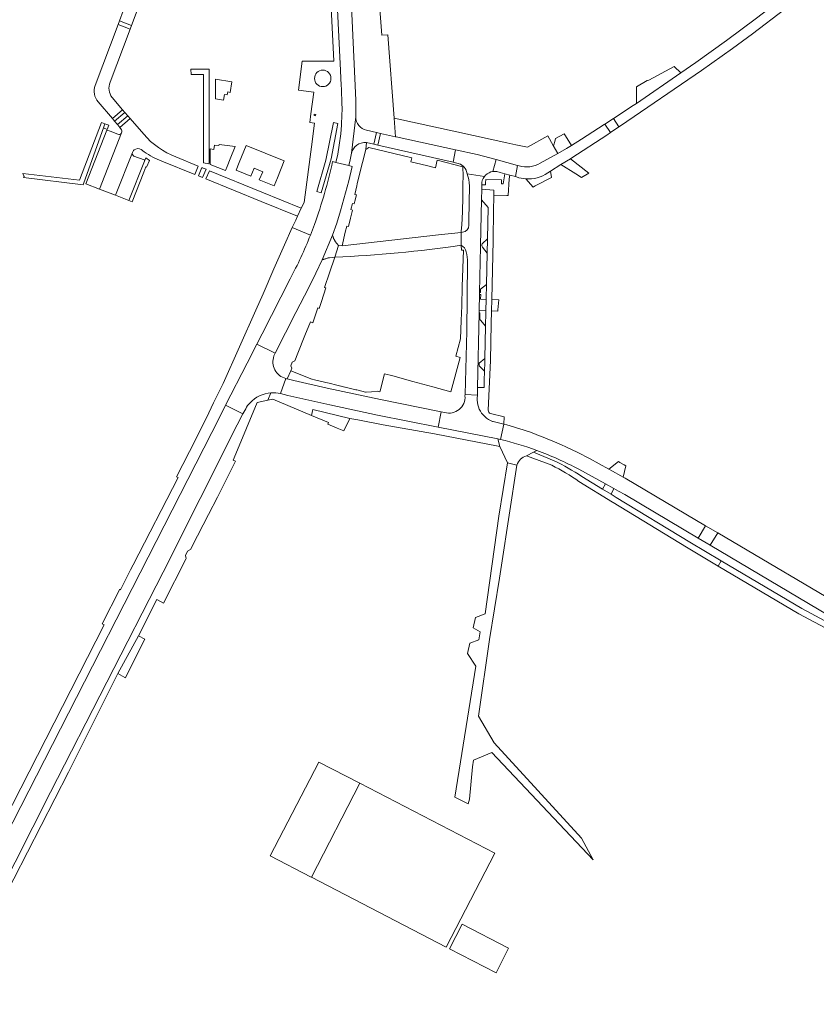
# Model space of a CAD drawing. Header units: metres. Extents: x 166325 to 190320, y 381923 to 404576.
# Tile 901 of 1056: x 177514 to 177792, y 398599 to 398943. Entities that reach past the tile are written whole.
import ezdxf

# ---------------------------------------------------------------- set-up
doc = ezdxf.new("R2010")
doc.units = ezdxf.units.M
for name, color, linetype, lineweight in [('B-WE-VH-VERHARDING_ASFALT-GV', 8, 'Continuous', 18), ('B-WE-VH-VERHARDING_BETONSTRAATSTEEN-GV', 8, 'Continuous', 18), ('B-WE-VH-VERHARDING_GESLOTEN-GV', 8, 'Continuous', 18), ('B-WE-VH-VERHARDING_HALFVERHARDING-GV', 8, 'Continuous', 18), ('B-WE-VH-VERHARDING_STRAATBAKSTEEN-GV', 8, 'Continuous', 18)]:
    doc.layers.add(name, color=color, linetype=linetype, lineweight=lineweight)

msp = doc.modelspace()

# ---------------------------------------------------------------- linework, layer by layer
at = {"layer": 'B-WE-VH-VERHARDING_ASFALT-GV', "flags": 128}
for points in [[(177801.748, 398967.084), (177790.324, 398958.099), (177771.465, 398943.49), (177761.037, 398935.758), (177750.258, 398928.075), (177745.013, 398924.46), (177729.514, 398913.776), (177728.401, 398913.009), (177721.527, 398908.508), (177723.399, 398905.549), (177723.961, 398905.932), (177752.317, 398925.229), (177763.145, 398932.961), (177770.131, 398938.083), (177781.406, 398946.618), (177792.182, 398955.201), (177803.457, 398963.936)], [(177801.748, 398967.084), (177790.324, 398958.099), (177771.465, 398943.49), (177761.037, 398935.758), (177750.258, 398928.075), (177745.013, 398924.46), (177729.514, 398913.776), (177728.401, 398913.009), (177721.527, 398908.508), (177723.399, 398905.549), (177723.961, 398905.932), (177752.317, 398925.229), (177763.145, 398932.961), (177770.131, 398938.083), (177781.406, 398946.618), (177792.182, 398955.201), (177803.457, 398963.936)], [(177624.97, 398948.9), (177626.133, 398925.309), (177626.41, 398920.022), (177626.452, 398918.825), (177626.672, 398913.453), (177626.688, 398912.244), (177626.633, 398909.177), (177626.527, 398906.849), (177626.515, 398906.189), (177626.222, 398903.174), (177625.642, 398899.134), (177625.178, 398896.101), (177624.528, 398893.189), (177629.105, 398892.085), (177629.554, 398894.05), (177629.944, 398896.336), (177631.471, 398909.095), (177631.505, 398912.934), (177631.455, 398914.95), (177629.86, 398950.334)], [(177624.97, 398948.9), (177626.133, 398925.309), (177626.41, 398920.022), (177626.452, 398918.825), (177626.672, 398913.453), (177626.688, 398912.244), (177626.633, 398909.177), (177626.527, 398906.849), (177626.515, 398906.189), (177626.222, 398903.174), (177625.642, 398899.134), (177625.178, 398896.101), (177624.528, 398893.189), (177629.105, 398892.085), (177629.554, 398894.05), (177629.944, 398896.336), (177631.471, 398909.095), (177631.505, 398912.934), (177631.455, 398914.95), (177629.86, 398950.334)], [(177631.471, 398909.095), (177629.944, 398896.336)], [(177631.471, 398909.095), (177629.944, 398896.336)], [(177719.18, 398902.678), (177720.5, 398903.576), (177718.543, 398906.554), (177718.312, 398906.403), (177710.313, 398901.308), (177706.81, 398899.122), (177705.127, 398898.072), (177702.018, 398896.315), (177695.886, 398892.85)], [(177719.18, 398902.678), (177720.5, 398903.576), (177718.543, 398906.554), (177718.312, 398906.403), (177710.313, 398901.308), (177706.81, 398899.122), (177705.127, 398898.072), (177702.018, 398896.315), (177695.886, 398892.85)], [(177635.198, 398900.077), (177637.824, 398899.489), (177638.73, 398903.604), (177635.255, 398904.369)], [(177635.198, 398900.077), (177637.824, 398899.489), (177638.73, 398903.604), (177635.255, 398904.369)], [(177698.568, 398889.517), (177699.541, 398890.125), (177703.15, 398892.382), (177706.455, 398894.449), (177707.003, 398894.792), (177719.18, 398902.678)], [(177698.568, 398889.517), (177699.541, 398890.125), (177703.15, 398892.382), (177706.455, 398894.449), (177707.003, 398894.792), (177719.18, 398902.678)], [(177624.528, 398893.189), (177623.388, 398893.493)], [(177624.528, 398893.189), (177623.388, 398893.493)], [(177629.105, 398892.085), (177624.528, 398893.189)], [(177629.105, 398892.085), (177624.528, 398893.189)], [(177629.073, 398886.687), (177630.23, 398891.786)], [(177629.073, 398886.687), (177630.23, 398891.786)], [(177630.23, 398891.786), (177629.105, 398892.085)], [(177630.23, 398891.786), (177629.105, 398892.085)], [(177688.549, 398891.943), (177688.001, 398892.092), (177687.247, 398888.19), (177687.624, 398888.086)], [(177688.549, 398891.943), (177688.001, 398892.092), (177687.247, 398888.19), (177687.624, 398888.086)], [(177626.202, 398876.271), (177629.073, 398886.687)], [(177626.202, 398876.271), (177629.073, 398886.687)], [(177624.856, 398871.993), (177626.202, 398876.271)], [(177624.856, 398871.993), (177626.202, 398876.271)], [(177617.017, 398871.449), (177615.65, 398867.781)], [(177617.017, 398871.449), (177615.65, 398867.781)], [(177623.364, 398867.729), (177624.856, 398871.993)], [(177623.364, 398867.729), (177624.856, 398871.993)], [(177619.742, 398859.124), (177623.364, 398867.729)], [(177619.742, 398859.124), (177623.364, 398867.729)], [(177617.479, 398854.464), (177619.742, 398859.124)], [(177617.479, 398854.464), (177619.742, 398859.124)], [(177608.524, 398852.466), (177598.752, 398833.332)], [(177608.524, 398852.466), (177598.752, 398833.332)], [(177615.08, 398849.526), (177617.479, 398854.464)], [(177615.08, 398849.526), (177617.479, 398854.464)], [(177610.599, 398840.716), (177615.08, 398849.526)], [(177610.599, 398840.716), (177615.08, 398849.526)], [(177603.383, 398826.528), (177610.599, 398840.716)], [(177603.383, 398826.528), (177610.599, 398840.716)], [(177598.752, 398833.332), (177596.886, 398829.679)], [(177598.752, 398833.332), (177596.886, 398829.679)], [(177596.886, 398829.679), (177603.383, 398826.528)], [(177596.886, 398829.679), (177603.383, 398826.528)], [(177607.075, 398817.701), (177605.137, 398812.424), (177607.724, 398811.831), (177622.399, 398808.466), (177639.11, 398804.856), (177660.235, 398800.734), (177661.282, 398806.074), (177640.103, 398810.366), (177621.497, 398814.31), (177609.861, 398817.038), (177607.569, 398817.575), (177607.524, 398817.603)], [(177683.166, 398801.788), (177682.024, 398796.438)], [(177721.212, 398785.317), (177719.92, 398786.029), (177713.107, 398789.784), (177709.035, 398791.895), (177704.894, 398793.866)], [(177709.368, 398786.022), (177718.687, 398780.967), (177721.649, 398779.297), (177723.212, 398778.416), (177725.445, 398777.157), (177751.07, 398761.988), (177753.68, 398766.325), (177725.578, 398782.911), (177724.848, 398783.313), (177724.124, 398783.712), (177721.212, 398785.317)], [(177806.052, 398735.413), (177757.958, 398763.799), (177755.248, 398759.515), (177796.523, 398735.032)]]:
    msp.add_lwpolyline(points, dxfattribs=at)
at = {"layer": 'B-WE-VH-VERHARDING_ASFALT-GV'}
for points in [[(177635.255, 398904.369, -0.3487592), (177631.471, 398909.095)], [(177635.255, 398904.369, -0.3487592), (177631.471, 398909.095)], [(177629.944, 398896.336, -0.3763134), (177635.198, 398900.077)], [(177623.388, 398893.493, -0.0327027), (177617.017, 398871.449)], [(177695.886, 398892.85, -0.1985972), (177688.549, 398891.943)], [(177690.874, 398887.424, 0.1670278), (177698.568, 398889.517)], [(177690.874, 398887.424, 0.1670278), (177698.568, 398889.517)], [(177687.624, 398888.086, 0.0683547), (177690.874, 398887.424)], [(177687.624, 398888.086, 0.0683547), (177690.874, 398887.424)], [(177615.65, 398867.781, -0.0319699), (177608.524, 398852.466)], [(177692.126, 398799.088, 0.0205528), (177683.166, 398801.788)], [(177704.894, 398793.866, 0.0122235), (177692.126, 398799.088)], [(177682.024, 398796.438, -0.0279606), (177694.786, 398792.627)], [(177694.786, 398792.627, -0.0313142), (177709.368, 398786.022)]]:
    msp.add_lwpolyline(points, format="xyb", dxfattribs=at)
at = {"layer": 'B-WE-VH-VERHARDING_ASFALT-GV', "flags": 128}
for points in [[(177640.097, 398903.303), (177638.73, 398903.604), (177637.824, 398899.489), (177639.19, 398899.183)], [(177640.097, 398903.303), (177638.73, 398903.604), (177637.824, 398899.489), (177639.19, 398899.183)], [(177645.338, 398902.15), (177640.097, 398903.303), (177639.19, 398899.183), (177665.478, 398893.293), (177666.364, 398897.523), (177645.607, 398902.091)], [(177645.338, 398902.15), (177640.097, 398903.303), (177639.19, 398899.183), (177665.478, 398893.293), (177666.364, 398897.523), (177645.607, 398902.091)], [(177488.924, 398602.58), (177490.578, 398605.825), (177493.898, 398612.337), (177500.049, 398624.403), (177524.822, 398673.305), (177564.147, 398750.077), (177590.056, 398801.551), (177592.087, 398805.322), (177586.027, 398808.417), (177583.956, 398804.363), (177505.993, 398651.835), (177500.065, 398640.045), (177484.29, 398609.068), (177482.759, 398605.737)], [(177678.157, 398726.618), (177681.641, 398748.022), (177682.382, 398752.573), (177687.743, 398787.495), (177684.48, 398788.214), (177681.5, 398769.592), (177676.655, 398735.596), (177673.348, 398734.308), (177672.525, 398730.661), (177674.963, 398729.281), (177674.434, 398726.495), (177671.368, 398725.348), (177670.481, 398721.738), (177673.405, 398717.323), (177666.111, 398671.567), (177670.696, 398669.223), (177671.214, 398670.842), (177672.3, 398682.079), (177672.574, 398684.409), (177679.055, 398687.094), (177714.402, 398649.69), (177710.349, 398657.221), (177679.776, 398690.456), (177674.397, 398699.785)]]:
    msp.add_lwpolyline(points, close=True, dxfattribs=at)
at = {"layer": 'B-WE-VH-VERHARDING_BETONSTRAATSTEEN-GV', "flags": 128}
for points in [[(177552.98, 398953.392), (177550.246, 398946.106), (177548.931, 398942.6), (177553.12, 398941.029), (177554.731, 398945.309), (177557.25, 398951.93)], [(177552.98, 398953.392), (177550.246, 398946.106), (177548.931, 398942.6), (177553.12, 398941.029), (177554.731, 398945.309), (177557.25, 398951.93)], [(177552.627, 398939.719), (177548.439, 398941.29), (177540.475, 398920.062)], [(177552.627, 398939.719), (177548.439, 398941.29), (177540.475, 398920.062)], [(177545.634, 398921.141), (177552.627, 398939.719)], [(177545.634, 398921.141), (177552.627, 398939.719)], [(177541.511, 398914.316), (177546.465, 398908.515), (177550.019, 398911.558), (177546.335, 398915.865)], [(177541.511, 398914.316), (177546.465, 398908.515), (177550.019, 398911.558), (177546.335, 398915.865)], [(177557.4, 398902.981), (177552.643, 398908.49), (177549.024, 398905.397), (177549.635, 398904.567)], [(177557.4, 398902.981), (177552.643, 398908.49), (177549.024, 398905.397), (177549.635, 398904.567)], [(177548.342, 398902.97), (177545.645, 398904.038), (177544.535, 398904.477), (177537.171, 398885.724), (177541.965, 398883.831), (177549.676, 398903.483), (177549.524, 398903.251)], [(177548.342, 398902.97), (177545.645, 398904.038), (177544.535, 398904.477), (177537.171, 398885.724), (177541.965, 398883.831), (177549.676, 398903.483), (177549.524, 398903.251)], [(177549.769, 398903.803), (177549.676, 398903.483), (177541.965, 398883.831), (177547.536, 398881.685), (177553.445, 398896.634)], [(177549.769, 398903.803), (177549.676, 398903.483), (177541.965, 398883.831), (177547.536, 398881.685), (177553.445, 398896.634)], [(177553.445, 398896.634), (177547.536, 398881.685), (177552.214, 398879.883), (177557.688, 398893.647)], [(177553.445, 398896.634), (177547.536, 398881.685), (177552.214, 398879.883), (177557.688, 398893.647)], [(177556.479, 398897.649), (177557.607, 398896.889)], [(177679.414, 398889.991), (177680.515, 398894.125), (177673.948, 398895.908), (177666.364, 398897.523), (177665.478, 398893.293), (177668.044, 398892.519), (177668.95, 398891.894)], [(177679.414, 398889.991), (177680.515, 398894.125), (177673.948, 398895.908), (177666.364, 398897.523), (177665.478, 398893.293), (177668.044, 398892.519), (177668.95, 398891.894)], [(177557.513, 398894.031), (177553.994, 398895.377)], [(177557.513, 398894.031), (177553.994, 398895.377)], [(177563.796, 398893.656), (177575.265, 398888.968), (177576.429, 398891.879), (177568.597, 398895.1)], [(177563.796, 398893.656), (177575.265, 398888.968), (177576.429, 398891.879), (177568.597, 398895.1)], [(177688.001, 398892.092), (177680.515, 398894.125), (177679.414, 398889.991)], [(177688.001, 398892.092), (177680.515, 398894.125), (177679.414, 398889.991)], [(177670.215, 398889.945), (177670.418, 398889.195)], [(177670.215, 398889.945), (177670.418, 398889.195)], [(177680.766, 398889.971), (177681.885, 398889.663), (177683.571, 398889.2), (177685.287, 398888.728), (177687.247, 398888.19), (177688.001, 398892.092)], [(177680.766, 398889.971), (177681.885, 398889.663), (177683.571, 398889.2), (177685.287, 398888.728), (177687.247, 398888.19), (177688.001, 398892.092)], [(177699.81, 398887.841), (177699.541, 398890.125), (177698.568, 398889.517)], [(177699.81, 398887.841), (177699.541, 398890.125), (177698.568, 398889.517)], [(177670.418, 398889.195), (177676.419, 398888.255), (177676.854, 398888.745)], [(177670.418, 398889.195), (177676.419, 398888.255), (177676.854, 398888.745)], [(177690.874, 398887.424), (177693.399, 398884.54), (177694.157, 398884.963), (177699.81, 398887.841)], [(177690.874, 398887.424), (177693.399, 398884.54), (177694.157, 398884.963), (177699.81, 398887.841)], [(177602.897, 398825.572), (177603.383, 398826.528), (177596.886, 398829.679), (177593.537, 398823.121), (177586.027, 398808.417), (177592.087, 398805.322), (177593.054, 398807.117)], [(177605.137, 398812.424), (177607.075, 398817.701)]]:
    msp.add_lwpolyline(points, dxfattribs=at)
for points in [[(177552.627, 398939.719), (177553.12, 398941.029), (177548.931, 398942.6), (177548.439, 398941.29)], [(177552.627, 398939.719), (177553.12, 398941.029), (177548.931, 398942.6), (177548.439, 398941.29)], [(177573.91, 398925.73), (177573.984, 398923.82), (177576.219, 398923.819), (177576.926, 398923.818), (177578.298, 398923.817), (177578.292, 398920.361), (177578.284, 398916.354), (177578.278, 398907.243), (177578.27, 398898.008), (177578.264, 398893.012), (177580.141, 398892.686), (177580.232, 398892.88), (177580.291, 398925.711)], [(177573.91, 398925.73), (177573.984, 398923.82), (177576.219, 398923.819), (177576.926, 398923.818), (177578.298, 398923.817), (177578.292, 398920.361), (177578.284, 398916.354), (177578.278, 398907.243), (177578.27, 398898.008), (177578.264, 398893.012), (177580.141, 398892.686), (177580.232, 398892.88), (177580.291, 398925.711)], [(177547.244, 398907.603), (177550.801, 398910.644), (177550.019, 398911.558), (177546.465, 398908.515)], [(177547.244, 398907.603), (177550.801, 398910.644), (177550.019, 398911.558), (177546.465, 398908.515)], [(177548.305, 398906.361), (177551.863, 398909.402), (177550.801, 398910.644), (177547.244, 398907.603)], [(177548.305, 398906.361), (177551.863, 398909.402), (177550.801, 398910.644), (177547.244, 398907.603)], [(177543.341, 398905.213), (177543.87, 398906.687), (177542.636, 398907.145), (177534.99, 398886.937), (177515.182, 398889.288), (177515.612, 398888.299), (177515.43, 398887.883), (177536.215, 398885.349), (177536.453, 398886.013)], [(177543.341, 398905.213), (177543.87, 398906.687), (177542.636, 398907.145), (177534.99, 398886.937), (177515.182, 398889.288), (177515.612, 398888.299), (177515.43, 398887.883), (177536.215, 398885.349), (177536.453, 398886.013)], [(177545.208, 398906.19), (177543.87, 398906.687), (177543.341, 398905.213), (177544.615, 398904.682)], [(177545.208, 398906.19), (177543.87, 398906.687), (177543.341, 398905.213), (177544.615, 398904.682)], [(177548.305, 398906.361), (177548.383, 398906.27), (177548.386, 398906.266), (177549.024, 398905.397), (177552.643, 398908.49), (177551.863, 398909.402)], [(177548.305, 398906.361), (177548.383, 398906.27), (177548.386, 398906.266), (177549.024, 398905.397), (177552.643, 398908.49), (177551.863, 398909.402)], [(177721.527, 398908.508), (177718.543, 398906.554), (177720.5, 398903.576), (177723.399, 398905.549)], [(177721.527, 398908.508), (177718.543, 398906.554), (177720.5, 398903.576), (177723.399, 398905.549)], [(177557.411, 398889.806), (177558.122, 398891.622), (177558.435, 398891.478), (177559.39, 398893.812), (177558.129, 398894.76), (177557.688, 398893.647), (177552.214, 398879.883), (177553.356, 398879.443)], [(177557.411, 398889.806), (177558.122, 398891.622), (177558.435, 398891.478), (177559.39, 398893.812), (177558.129, 398894.76), (177557.688, 398893.647), (177552.214, 398879.883), (177553.356, 398879.443)], [(177706.455, 398894.449), (177703.15, 398892.382), (177708.349, 398889.183), (177710.39, 398887.852), (177712.914, 398889.448)], [(177706.455, 398894.449), (177703.15, 398892.382), (177708.349, 398889.183), (177710.39, 398887.852), (177712.914, 398889.448)], [(177598.631, 398882.815), (177580.37, 398890.266), (177579.157, 398887.377), (177598.453, 398879.49), (177611.108, 398874.358), (177612.463, 398877.19)], [(177598.631, 398882.815), (177580.37, 398890.266), (177579.157, 398887.377), (177598.453, 398879.49), (177611.108, 398874.358), (177612.463, 398877.19)], [(177681.408, 398845.16), (177679.047, 398845.327), (177678.929, 398841.381), (177681.12, 398841.191), (177681.154, 398841.662)], [(177678.514, 398803.063), (177677.805, 398803.448), (177677.137, 398803.901), (177676.517, 398804.418), (177675.952, 398804.994), (177675.446, 398805.623), (177675.006, 398806.299), (177674.634, 398807.016), (177674.335, 398807.765), (177674.111, 398808.541), (177673.966, 398809.335), (177673.899, 398810.139), (177673.913, 398810.946), (177674.006, 398811.748), (177674.01, 398811.922), (177669.654, 398812.135), (177669.641, 398811.668), (177669.648, 398810.988), (177669.574, 398810.321), (177669.421, 398809.666), (177669.192, 398809.035), (177668.889, 398808.435), (177668.518, 398807.875), (177668.082, 398807.364), (177667.589, 398806.908), (177667.045, 398806.513), (177666.458, 398806.187), (177665.836, 398805.932), (177665.189, 398805.752), (177664.525, 398805.651), (177663.853, 398805.63), (177663.184, 398805.688), (177661.282, 398806.074), (177660.235, 398800.734), (177681.152, 398796.642), (177682.024, 398796.438), (177683.166, 398801.788), (177679.525, 398802.658), (177679.258, 398802.75)], [(177757.958, 398763.799), (177753.68, 398766.325), (177751.07, 398761.988), (177755.248, 398759.515)]]:
    msp.add_lwpolyline(points, close=True, dxfattribs=at)
at = {"layer": 'B-WE-VH-VERHARDING_BETONSTRAATSTEEN-GV'}
for points in [[(177546.335, 398915.865, -0.2484791), (177545.634, 398921.141)], [(177540.475, 398920.062, 0.27844), (177541.511, 398914.316)], [(177540.475, 398920.062, 0.27844), (177541.511, 398914.316)], [(177549.524, 398903.251, -0.3222254), (177548.342, 398902.97)], [(177549.524, 398903.251, -0.3222254), (177548.342, 398902.97)], [(177549.635, 398904.567, -0.2331583), (177549.769, 398903.803)], [(177549.635, 398904.567, -0.2331583), (177549.769, 398903.803)], [(177568.597, 398895.1, -0.1192015), (177557.4, 398902.981)], [(177553.994, 398895.377, -0.3921104), (177553.445, 398896.634)], [(177553.994, 398895.377, -0.3921104), (177553.445, 398896.634)], [(177553.445, 398896.634, -0.1191792), (177554.071, 398897.509)], [(177553.445, 398896.634, -0.1191792), (177554.071, 398897.509)], [(177554.071, 398897.509, -0.3222804), (177556.479, 398897.649)], [(177557.607, 398896.889, 0.0893603), (177563.796, 398893.656)], [(177557.688, 398893.647, 0.4092972), (177557.513, 398894.031)], [(177557.688, 398893.647, 0.4092972), (177557.513, 398894.031)], [(177668.95, 398891.894, -0.1338206), (177670.215, 398889.945)], [(177676.854, 398888.745, -0.1608563), (177679.414, 398889.991)], [(177676.854, 398888.745, -0.1608563), (177679.414, 398889.991)], [(177679.414, 398889.991, -0.0754492), (177680.766, 398889.971)], [(177679.414, 398889.991, -0.0754492), (177680.766, 398889.971)], [(177698.568, 398889.517, -0.1670278), (177690.874, 398887.424)], [(177601.868, 398812.709, -0.0761513), (177605.137, 398812.424)]]:
    msp.add_lwpolyline(points, format="xyb", dxfattribs=at)
at = {"layer": 'B-WE-VH-VERHARDING_GESLOTEN-GV', "flags": 128}
for points in [[(177586.753, 398917.762), (177587.656, 398917.617), (177588.24, 398921.249), (177582.45, 398922.231), (177582.466, 398915.365), (177585.31, 398914.907), (177585.629, 398916.889), (177586.587, 398916.735)], [(177586.753, 398917.762), (177587.656, 398917.617), (177588.24, 398921.249), (177582.45, 398922.231), (177582.466, 398915.365), (177585.31, 398914.907), (177585.629, 398916.889), (177586.587, 398916.735)], [(177589.371, 398898.685), (177583.716, 398899.41), (177583.691, 398899.017), (177582.111, 398899.218), (177581.911, 398897.696), (177580.638, 398897.853), (177580.647, 398892.478), (177585.961, 398890.295), (177586.537, 398891.711), (177587.655, 398894.461)], [(177589.371, 398898.685), (177583.716, 398899.41), (177583.691, 398899.017), (177582.111, 398899.218), (177581.911, 398897.696), (177580.638, 398897.853), (177580.647, 398892.478), (177585.961, 398890.295), (177586.537, 398891.711), (177587.655, 398894.461)], [(177606.458, 398893.694), (177593.223, 398899.103), (177590.777, 398893.151), (177589.662, 398890.438), (177594.797, 398888.345), (177595.942, 398891.121), (177599.004, 398889.84), (177597.796, 398887.124), (177602.943, 398885.026), (177604.108, 398887.798)], [(177606.458, 398893.694), (177593.223, 398899.103), (177590.777, 398893.151), (177589.662, 398890.438), (177594.797, 398888.345), (177595.942, 398891.121), (177599.004, 398889.84), (177597.796, 398887.124), (177602.943, 398885.026), (177604.108, 398887.798)], [(177632.876, 398676.358), (177618.534, 398683.773), (177601.583, 398651.011), (177615.897, 398643.629), (177616.004, 398643.574)], [(177680.035, 398651.96), (177632.876, 398676.358), (177616.004, 398643.574), (177663.116, 398619.206)]]:
    msp.add_lwpolyline(points, close=True, dxfattribs=at)
at = {"layer": 'B-WE-VH-VERHARDING_HALFVERHARDING-GV', "flags": 128}
for points in [[(177700.811, 398788.998), (177693.546, 398791.96), (177691.08, 398790.754), (177699.956, 398787.414)], [(177722.479, 398776.189), (177720.683, 398777.281), (177717.649, 398779.126), (177710.415, 398783.525)], [(177709.465, 398781.765), (177721.219, 398774.499), (177721.448, 398774.36), (177747.076, 398758.774), (177758.094, 398752.241), (177759.135, 398754.065), (177748.146, 398760.581), (177722.479, 398776.189)], [(177852.069, 398706.496), (177830.537, 398714.248), (177787.284, 398737.373), (177759.135, 398754.065), (177758.094, 398752.241), (177786.213, 398735.567), (177829.794, 398712.391), (177851.417, 398704.606), (177866.432, 398699.908), (177870.108, 398698.758), (177877.213, 398696.535), (177880.712, 398695.441)]]:
    msp.add_lwpolyline(points, dxfattribs=at)
at = {"layer": 'B-WE-VH-VERHARDING_HALFVERHARDING-GV'}
for points in [[(177699.956, 398787.414, -0.0348259), (177709.465, 398781.765)], [(177710.415, 398783.525, 0.033382), (177700.811, 398788.998)]]:
    msp.add_lwpolyline(points, format="xyb", dxfattribs=at)
at = {"layer": 'B-WE-VH-VERHARDING_HALFVERHARDING-GV', "flags": 128}
msp.add_lwpolyline([(177664.193, 398618.564), (177680.503, 398610.168), (177684.795, 398618.805), (177668.656, 398627.182)], close=True, dxfattribs=at)
at = {"layer": 'B-WE-VH-VERHARDING_STRAATBAKSTEEN-GV', "flags": 128}
for points in [[(177645.338, 398902.15), (177644.856, 398908.657), (177642.705, 398937.713), (177640.609, 398937.558), (177638.527, 398964.916), (177625.973, 398962.43)], [(177645.338, 398902.15), (177644.856, 398908.657), (177642.705, 398937.713), (177640.609, 398937.558), (177638.527, 398964.916), (177625.973, 398962.43)], [(177625.178, 398896.101), (177625.642, 398899.134), (177626.222, 398903.174), (177626.515, 398906.189), (177626.527, 398906.849), (177626.633, 398909.177), (177626.688, 398912.244), (177626.672, 398913.453), (177626.452, 398918.825), (177626.41, 398920.022), (177626.133, 398925.309), (177624.97, 398948.9), (177624.815, 398950.93), (177624.703, 398951.985), (177624.473, 398953.066), (177624.164, 398953.982)], [(177625.178, 398896.101), (177625.642, 398899.134), (177626.222, 398903.174), (177626.515, 398906.189), (177626.527, 398906.849), (177626.633, 398909.177), (177626.688, 398912.244), (177626.672, 398913.453), (177626.452, 398918.825), (177626.41, 398920.022), (177626.133, 398925.309), (177624.97, 398948.9), (177624.815, 398950.93), (177624.703, 398951.985), (177624.473, 398953.066), (177624.164, 398953.982)], [(177629.087, 398953.951), (177629.408, 398951.97), (177629.86, 398950.334), (177631.455, 398914.95), (177631.505, 398912.934), (177631.471, 398909.095)], [(177629.087, 398953.951), (177629.408, 398951.97), (177629.86, 398950.334), (177631.455, 398914.95), (177631.505, 398912.934), (177631.471, 398909.095)], [(177622.733, 398949.62), (177623.818, 398928.517), (177621.312, 398928.526), (177616.779, 398928.542), (177614.199, 398928.547), (177612.771, 398928.55), (177611.459, 398918.396), (177616.812, 398917.682), (177615.807, 398910.147), (177615.399, 398907.089), (177617.104, 398906.862), (177616.009, 398898.642), (177615.56, 398895.126), (177613.443, 398879.133), (177612.463, 398877.19), (177611.108, 398874.358), (177610.51, 398872.99), (177609.316, 398870.476), (177615.65, 398867.781), (177617.017, 398871.449)], [(177622.733, 398949.62), (177623.818, 398928.517), (177621.312, 398928.526), (177616.779, 398928.542), (177614.199, 398928.547), (177612.771, 398928.55), (177611.459, 398918.396), (177616.812, 398917.682), (177615.807, 398910.147), (177615.399, 398907.089), (177617.104, 398906.862), (177616.009, 398898.642), (177615.56, 398895.126), (177613.443, 398879.133), (177612.463, 398877.19), (177611.108, 398874.358), (177610.51, 398872.99), (177609.316, 398870.476), (177615.65, 398867.781), (177617.017, 398871.449)], [(177695.886, 398892.85), (177702.018, 398896.315), (177700.444, 398899.1), (177698.589, 398902.433), (177691.447, 398898.455), (177687.387, 398899.35), (177684.297, 398900.029), (177666.836, 398903.849), (177644.856, 398908.657), (177645.338, 398902.15)], [(177695.886, 398892.85), (177702.018, 398896.315), (177700.444, 398899.1), (177698.589, 398902.433), (177691.447, 398898.455), (177687.387, 398899.35), (177684.297, 398900.029), (177666.836, 398903.849), (177644.856, 398908.657), (177645.338, 398902.15)], [(177635.255, 398904.369), (177638.73, 398903.604), (177640.097, 398903.303), (177645.338, 398902.15)], [(177635.255, 398904.369), (177638.73, 398903.604), (177640.097, 398903.303), (177645.338, 398902.15)], [(177623.749, 398866.631), (177623.799, 398866.522), (177623.851, 398866.414), (177623.905, 398866.307), (177623.961, 398866.201), (177624.019, 398866.096), (177624.08, 398865.992), (177624.142, 398865.89), (177624.207, 398865.789), (177624.273, 398865.689), (177624.342, 398865.591), (177625.49, 398864.114), (177626.739, 398864.015), (177627.827, 398868.856), (177628.369, 398870.953), (177628.918, 398870.811), (177629.675, 398873.738), (177630.401, 398876.543), (177629.763, 398876.707), (177630.315, 398878.84), (177630.927, 398878.681), (177631.185, 398879.68), (177631.743, 398881.827), (177631.13, 398881.974), (177631.868, 398885.042), (177632.031, 398885.723), (177632.606, 398888.114), (177633.82, 398893.161), (177635.032, 398897.688), (177635.198, 398900.077)], [(177623.749, 398866.631), (177623.799, 398866.522), (177623.851, 398866.414), (177623.905, 398866.307), (177623.961, 398866.201), (177624.019, 398866.096), (177624.08, 398865.992), (177624.142, 398865.89), (177624.207, 398865.789), (177624.273, 398865.689), (177624.342, 398865.591), (177625.49, 398864.114), (177626.739, 398864.015), (177627.827, 398868.856), (177628.369, 398870.953), (177628.918, 398870.811), (177629.675, 398873.738), (177630.401, 398876.543), (177629.763, 398876.707), (177630.315, 398878.84), (177630.927, 398878.681), (177631.185, 398879.68), (177631.743, 398881.827), (177631.13, 398881.974), (177631.868, 398885.042), (177632.031, 398885.723), (177632.606, 398888.114), (177633.82, 398893.161), (177635.032, 398897.688), (177635.198, 398900.077)], [(177645.338, 398902.15), (177645.607, 398902.091), (177666.364, 398897.523), (177673.948, 398895.908), (177680.515, 398894.125), (177688.001, 398892.092), (177688.549, 398891.943)], [(177645.338, 398902.15), (177645.607, 398902.091), (177666.364, 398897.523), (177673.948, 398895.908), (177680.515, 398894.125), (177688.001, 398892.092), (177688.549, 398891.943)], [(177629.944, 398896.336), (177629.554, 398894.05), (177629.105, 398892.085), (177630.23, 398891.786), (177629.073, 398886.687), (177626.202, 398876.271), (177624.856, 398871.993), (177623.364, 398867.729), (177623.533, 398867.19), (177623.572, 398867.077), (177623.613, 398866.964), (177623.656, 398866.852), (177623.701, 398866.741), (177623.749, 398866.631)], [(177629.944, 398896.336), (177629.554, 398894.05), (177629.105, 398892.085), (177630.23, 398891.786), (177629.073, 398886.687), (177626.202, 398876.271), (177624.856, 398871.993), (177623.364, 398867.729), (177623.533, 398867.19), (177623.572, 398867.077), (177623.613, 398866.964), (177623.656, 398866.852), (177623.701, 398866.741), (177623.749, 398866.631)], [(177623.388, 398893.493), (177624.528, 398893.189), (177625.178, 398896.101)], [(177623.388, 398893.493), (177624.528, 398893.189), (177625.178, 398896.101)], [(177668.95, 398891.894), (177668.902, 398891.597), (177668.844, 398891.237), (177668.996, 398888.688), (177668.929, 398885.238), (177668.875, 398881.182), (177668.806, 398875.931), (177668.497, 398871.316), (177668.352, 398869.143), (177668.346, 398868.741), (177668.749, 398868.785)], [(177668.95, 398891.894), (177668.902, 398891.597), (177668.844, 398891.237), (177668.996, 398888.688), (177668.929, 398885.238), (177668.875, 398881.182), (177668.806, 398875.931), (177668.497, 398871.316), (177668.352, 398869.143), (177668.346, 398868.741), (177668.749, 398868.785)], [(177670.973, 398887.144), (177670.418, 398889.195), (177670.215, 398889.945)], [(177670.973, 398887.144), (177670.418, 398889.195), (177670.215, 398889.945)], [(177676.419, 398888.255), (177670.418, 398889.195), (177670.973, 398887.144), (177671.155, 398886.05), (177671.229, 398884.944), (177670.965, 398872.985), (177670.972, 398871.269)], [(177676.419, 398888.255), (177670.418, 398889.195), (177670.973, 398887.144), (177671.155, 398886.05), (177671.229, 398884.944), (177670.965, 398872.985), (177670.972, 398871.269)], [(177670.972, 398871.269), (177670.965, 398872.985), (177671.229, 398884.944), (177671.155, 398886.05), (177670.973, 398887.144)], [(177670.972, 398871.269), (177670.965, 398872.985), (177671.229, 398884.944), (177671.155, 398886.05), (177670.973, 398887.144)], [(177678.555, 398823.958), (177678.791, 398836.796), (177678.929, 398841.381), (177679.047, 398845.327), (177679.449, 398865.955), (177679.454, 398866.27), (177679.478, 398867.907), (177679.578, 398874.655), (177679.597, 398875.893), (177679.684, 398881.754), (177679.709, 398883.456), (177675.508, 398883.835), (177675.42, 398880.087), (177677.719, 398877.436), (177677.512, 398866.433), (177677.419, 398861.45), (177677.167, 398850.504), (177677.053, 398845.617), (177677.046, 398845.327), (177676.957, 398841.425), (177676.946, 398840.929), (177676.842, 398836.009), (177676.602, 398824.722), (177676.573, 398823.351), (177676.46, 398820.279), (177676.338, 398816.98), (177676.29, 398814.555), (177674.063, 398814.599), (177674.01, 398811.922), (177674.006, 398811.748), (177673.913, 398810.946), (177673.899, 398810.139), (177673.966, 398809.335), (177674.111, 398808.541), (177674.335, 398807.765), (177674.634, 398807.016), (177675.006, 398806.299), (177675.446, 398805.623), (177675.952, 398804.994), (177676.517, 398804.418), (177677.137, 398803.901), (177677.805, 398803.448), (177678.514, 398803.063), (177679.258, 398802.75), (177679.525, 398802.658), (177683.166, 398801.788), (177683.34, 398804.285), (177678.6, 398805.485)], [(177678.555, 398823.958), (177678.791, 398836.796), (177678.929, 398841.381), (177679.047, 398845.327), (177679.449, 398865.955), (177679.454, 398866.27), (177679.478, 398867.907), (177679.578, 398874.655), (177679.597, 398875.893), (177679.684, 398881.754), (177679.709, 398883.456), (177675.508, 398883.835), (177675.42, 398880.087), (177677.719, 398877.436), (177677.512, 398866.433), (177677.419, 398861.45), (177677.167, 398850.504), (177677.053, 398845.617), (177677.046, 398845.327), (177676.957, 398841.425), (177676.946, 398840.929), (177676.842, 398836.009), (177676.602, 398824.722), (177676.573, 398823.351), (177676.46, 398820.279), (177676.338, 398816.98), (177676.29, 398814.555), (177674.063, 398814.599), (177674.01, 398811.922), (177674.006, 398811.748), (177673.913, 398810.946), (177673.899, 398810.139), (177673.966, 398809.335), (177674.111, 398808.541), (177674.335, 398807.765), (177674.634, 398807.016), (177675.006, 398806.299), (177675.446, 398805.623), (177675.952, 398804.994), (177676.517, 398804.418), (177677.137, 398803.901), (177677.805, 398803.448), (177678.514, 398803.063), (177679.258, 398802.75), (177679.525, 398802.658), (177683.166, 398801.788), (177683.34, 398804.285), (177678.6, 398805.485)], [(177675.42, 398880.087), (177675.508, 398883.835), (177675.482, 398885.323)], [(177675.42, 398880.087), (177675.508, 398883.835), (177675.482, 398885.323)], [(177670.512, 398858.164), (177670.228, 398834.2), (177669.654, 398812.135), (177674.01, 398811.922), (177674.063, 398814.599), (177674.58, 398840.628), (177674.598, 398841.522), (177674.708, 398847.066), (177674.721, 398847.709), (177675.041, 398863.839), (177675.049, 398864.201), (177675.42, 398880.087)], [(177670.512, 398858.164), (177670.228, 398834.2), (177669.654, 398812.135), (177674.01, 398811.922), (177674.063, 398814.599), (177674.58, 398840.628), (177674.598, 398841.522), (177674.708, 398847.066), (177674.721, 398847.709), (177675.041, 398863.839), (177675.049, 398864.201), (177675.42, 398880.087)], [(177615.65, 398867.781), (177609.316, 398870.476), (177606.625, 398864.422), (177602.903, 398856.044), (177599.106, 398847.251), (177596.559, 398841.543), (177585.141, 398815.957), (177581.822, 398809.163), (177580.144, 398805.726), (177575.667, 398796.56), (177568.819, 398783.412), (177569.42, 398783.163), (177553.717, 398752.631), (177552.845, 398750.936), (177549.343, 398743.976), (177549.103, 398744.2), (177542.896, 398732), (177543.596, 398731.706), (177476.398, 398600.339), (177475.887, 398599.2)], [(177615.65, 398867.781), (177609.316, 398870.476), (177606.625, 398864.422), (177602.903, 398856.044), (177599.106, 398847.251), (177596.559, 398841.543), (177585.141, 398815.957), (177581.822, 398809.163), (177580.144, 398805.726), (177575.667, 398796.56), (177568.819, 398783.412), (177569.42, 398783.163), (177553.717, 398752.631), (177552.845, 398750.936), (177549.343, 398743.976), (177549.103, 398744.2), (177542.896, 398732), (177543.596, 398731.706), (177476.398, 398600.339), (177475.887, 398599.2)], [(177668.274, 398864.234), (177668.346, 398868.741), (177660.368, 398867.865), (177626.739, 398864.015), (177625.49, 398864.114), (177624.144, 398860.078)], [(177668.274, 398864.234), (177668.346, 398868.741), (177660.368, 398867.865), (177626.739, 398864.015), (177625.49, 398864.114), (177624.144, 398860.078)], [(177668.749, 398868.785), (177668.346, 398868.741), (177668.274, 398864.234)], [(177668.749, 398868.785), (177668.346, 398868.741), (177668.274, 398864.234)], [(177668.274, 398864.234), (177668.363, 398862.532), (177669.095, 398862.523), (177668.699, 398849.829), (177668.49, 398843.131), (177668.329, 398838.003), (177668.129, 398831.584), (177666.45, 398825.48), (177668.002, 398825.054), (177664.69, 398813.011), (177658.375, 398814.75), (177654.877, 398815.714), (177651.379, 398816.677), (177644.376, 398818.605), (177641.527, 398819.39), (177640.916, 398817.178), (177640.108, 398813.739), (177639.942, 398813.08), (177638.926, 398813.234), (177637.021, 398813.074), (177635.11, 398812.913), (177634.911, 398812.896), (177631.813, 398813.701)], [(177668.274, 398864.234), (177668.363, 398862.532), (177669.095, 398862.523), (177668.699, 398849.829), (177668.49, 398843.131), (177668.329, 398838.003), (177668.129, 398831.584), (177666.45, 398825.48), (177668.002, 398825.054), (177664.69, 398813.011), (177658.375, 398814.75), (177654.877, 398815.714), (177651.379, 398816.677), (177644.376, 398818.605), (177641.527, 398819.39), (177640.916, 398817.178), (177640.108, 398813.739), (177639.942, 398813.08), (177638.926, 398813.234), (177637.021, 398813.074), (177635.11, 398812.913), (177634.911, 398812.896), (177631.813, 398813.701)], [(177616.489, 398837.171), (177618.218, 398842.349), (177618.654, 398842.203), (177619.457, 398844.608), (177621.038, 398849.346), (177620.611, 398849.488), (177622.324, 398854.62), (177624.144, 398860.078), (177622.314, 398859.898), (177622.092, 398859.845), (177621.875, 398859.791), (177621.658, 398859.734), (177621.442, 398859.675), (177621.227, 398859.614), (177621.013, 398859.55), (177620.799, 398859.484), (177620.586, 398859.416), (177620.373, 398859.346), (177620.162, 398859.273), (177619.742, 398859.124), (177617.479, 398854.464), (177615.08, 398849.526), (177610.599, 398840.716), (177603.383, 398826.528), (177602.897, 398825.572)], [(177616.489, 398837.171), (177618.218, 398842.349), (177618.654, 398842.203), (177619.457, 398844.608), (177621.038, 398849.346), (177620.611, 398849.488), (177622.324, 398854.62), (177624.144, 398860.078), (177622.314, 398859.898), (177622.092, 398859.845), (177621.875, 398859.791), (177621.658, 398859.734), (177621.442, 398859.675), (177621.227, 398859.614), (177621.013, 398859.55), (177620.799, 398859.484), (177620.586, 398859.416), (177620.373, 398859.346), (177620.162, 398859.273), (177619.742, 398859.124), (177617.479, 398854.464), (177615.08, 398849.526), (177610.599, 398840.716), (177603.383, 398826.528), (177602.897, 398825.572)], [(177631.813, 398813.701), (177631.527, 398813.724), (177627.727, 398814.676), (177627.674, 398814.689), (177626.429, 398815.001), (177626.273, 398815.04), (177624.927, 398815.377), (177622.228, 398816.03), (177621.061, 398816.312), (177618.639, 398816.897), (177617.021, 398817.289), (177616.295, 398817.464), (177616.138, 398817.502), (177616.098, 398817.44), (177608.764, 398820.389), (177607.524, 398817.603), (177607.569, 398817.575), (177609.861, 398817.038), (177621.497, 398814.31), (177640.103, 398810.366), (177661.282, 398806.074), (177663.184, 398805.688), (177663.853, 398805.63), (177664.525, 398805.651), (177665.189, 398805.752), (177665.836, 398805.932), (177666.458, 398806.187), (177667.045, 398806.513), (177667.589, 398806.908), (177668.082, 398807.364), (177668.518, 398807.875), (177668.889, 398808.435), (177669.192, 398809.035), (177669.421, 398809.666), (177669.574, 398810.321), (177669.648, 398810.988), (177669.641, 398811.668), (177669.654, 398812.135), (177670.228, 398834.2), (177670.512, 398858.164)], [(177631.813, 398813.701), (177631.527, 398813.724), (177627.727, 398814.676), (177627.674, 398814.689), (177626.429, 398815.001), (177626.273, 398815.04), (177624.927, 398815.377), (177622.228, 398816.03), (177621.061, 398816.312), (177618.639, 398816.897), (177617.021, 398817.289), (177616.295, 398817.464), (177616.138, 398817.502), (177616.098, 398817.44), (177608.764, 398820.389), (177607.524, 398817.603), (177607.569, 398817.575), (177609.861, 398817.038), (177621.497, 398814.31), (177640.103, 398810.366), (177661.282, 398806.074), (177663.184, 398805.688), (177663.853, 398805.63), (177664.525, 398805.651), (177665.189, 398805.752), (177665.836, 398805.932), (177666.458, 398806.187), (177667.045, 398806.513), (177667.589, 398806.908), (177668.082, 398807.364), (177668.518, 398807.875), (177668.889, 398808.435), (177669.192, 398809.035), (177669.421, 398809.666), (177669.574, 398810.321), (177669.648, 398810.988), (177669.641, 398811.668), (177669.654, 398812.135), (177670.228, 398834.2), (177670.512, 398858.164)], [(177481.393, 398602.767), (177482.759, 398605.737), (177484.29, 398609.068), (177500.065, 398640.045), (177505.993, 398651.835), (177583.956, 398804.363), (177586.027, 398808.417), (177593.537, 398823.121), (177596.886, 398829.679), (177598.752, 398833.332), (177608.524, 398852.466)], [(177481.393, 398602.767), (177482.759, 398605.737), (177484.29, 398609.068), (177500.065, 398640.045), (177505.993, 398651.835), (177583.956, 398804.363), (177586.027, 398808.417), (177593.537, 398823.121), (177596.886, 398829.679), (177598.752, 398833.332), (177608.524, 398852.466)], [(177607.524, 398817.603), (177608.764, 398820.389), (177609.161, 398821.291), (177608.759, 398822.191), (177609.255, 398823.443), (177610.204, 398823.845), (177611.277, 398826.56), (177613.729, 398832.761), (177615.615, 398837.469), (177616.489, 398837.171)], [(177607.524, 398817.603), (177608.764, 398820.389), (177609.161, 398821.291), (177608.759, 398822.191), (177609.255, 398823.443), (177610.204, 398823.845), (177611.277, 398826.56), (177613.729, 398832.761), (177615.615, 398837.469), (177616.489, 398837.171)], [(177677.782, 398806.644), (177678.555, 398823.958)], [(177677.782, 398806.644), (177678.555, 398823.958)], [(177574.312, 398759.151), (177580.008, 398770.181), (177583.169, 398776.298), (177587.051, 398783.974), (177589.505, 398788.818), (177588.67, 398789.234), (177589.599, 398791.455), (177597.062, 398809.298), (177600.794, 398810.092), (177601.868, 398812.709)], [(177601.868, 398812.709), (177600.794, 398810.092), (177602.474, 398810.449), (177616.004, 398804.79), (177616.507, 398806.877), (177629.363, 398803.78), (177632.16, 398803.237), (177641.055, 398801.511), (177658.98, 398798.352), (177681.244, 398794.056), (177681.842, 398793.968), (177681.152, 398796.642), (177660.235, 398800.734), (177639.11, 398804.856), (177622.399, 398808.466)], [(177622.399, 398808.466), (177607.724, 398811.831), (177605.137, 398812.424)], [(177593.054, 398807.117), (177592.087, 398805.322), (177590.056, 398801.551), (177564.147, 398750.077), (177524.822, 398673.305), (177500.049, 398624.403), (177493.898, 398612.337), (177492.798, 398605.762), (177531.087, 398680.244), (177548.331, 398714.694), (177555.627, 398727.876), (177561.978, 398740.508), (177564.298, 398739.228), (177572.103, 398754.6), (177572.252, 398754.85), (177571.949, 398755.9), (177572.695, 398757.453), (177573.743, 398757.956), (177574.39, 398759.059), (177574.312, 398759.151)], [(177682.024, 398796.438), (177681.152, 398796.642), (177681.842, 398793.968), (177684.48, 398788.214), (177687.743, 398787.495)], [(177691.08, 398790.754), (177693.546, 398791.96), (177694.786, 398792.627)]]:
    msp.add_lwpolyline(points, dxfattribs=at)
at = {"layer": 'B-WE-VH-VERHARDING_STRAATBAKSTEEN-GV'}
for points in [[(177617.073, 398922.499, -1), (177622.833, 398922.499)], [(177617.073, 398922.499, -1), (177622.833, 398922.499)], [(177622.833, 398922.499, -1), (177617.073, 398922.499)], [(177622.833, 398922.499, -1), (177617.073, 398922.499)], [(177631.471, 398909.095, 0.3487592), (177635.255, 398904.369)], [(177635.198, 398900.077, 0.3763134), (177629.944, 398896.336)], [(177635.198, 398900.077, 0.3763134), (177629.944, 398896.336)], [(177617.017, 398871.449, 0.0327027), (177623.388, 398893.493)], [(177617.017, 398871.449, 0.0327027), (177623.388, 398893.493)], [(177688.549, 398891.943, 0.1985972), (177695.886, 398892.85)], [(177688.549, 398891.943, 0.1985972), (177695.886, 398892.85)], [(177670.215, 398889.945, 0.1338206), (177668.95, 398891.894)], [(177670.215, 398889.945, 0.1338206), (177668.95, 398891.894)], [(177675.482, 398885.323, -0.1743526), (177676.419, 398888.255)], [(177675.482, 398885.323, -0.1743526), (177676.419, 398888.255)], [(177668.749, 398868.785, 0.404709), (177670.972, 398871.269)], [(177670.972, 398871.269, -0.404709), (177668.749, 398868.785)], [(177668.749, 398868.785, 0.404709), (177670.972, 398871.269)], [(177608.524, 398852.466, 0.0319699), (177615.65, 398867.781)], [(177608.524, 398852.466, 0.0319699), (177615.65, 398867.781)], [(177624.144, 398860.078, 0.025879), (177668.274, 398864.234)], [(177624.144, 398860.078, 0.025879), (177668.274, 398864.234)], [(177670.072, 398861.976, 0.2505144), (177668.274, 398864.234)], [(177670.072, 398861.976, 0.2505144), (177668.274, 398864.234)], [(177668.274, 398864.234, -0.2505144), (177670.072, 398861.976)], [(177670.072, 398861.976, -0.0645213), (177670.512, 398858.164)], [(177670.512, 398858.164, 0.0645213), (177670.072, 398861.976)], [(177670.072, 398861.976, -0.0645213), (177670.512, 398858.164)], [(177602.897, 398825.572, 0.4401111), (177607.075, 398817.701)], [(177602.897, 398825.572, 0.4401111), (177607.075, 398817.701)], [(177607.075, 398817.701, 0.0174712), (177607.524, 398817.603)], [(177607.075, 398817.701, 0.0174712), (177607.524, 398817.603)], [(177601.868, 398812.709, 0.1938196), (177594.548, 398809.198)], [(177594.548, 398809.198, 0.097064), (177593.054, 398807.117)], [(177678.6, 398805.485, -0.3696603), (177677.782, 398806.644)], [(177678.6, 398805.485, -0.3696603), (177677.782, 398806.644)], [(177687.743, 398787.495, -0.2213476), (177691.08, 398790.754)]]:
    msp.add_lwpolyline(points, format="xyb", dxfattribs=at)
at = {"layer": 'B-WE-VH-VERHARDING_STRAATBAKSTEEN-GV', "flags": 128}
for points in [[(177745.013, 398924.46), (177742.704, 398926.667), (177733.857, 398921.834), (177733.222, 398921.775), (177729.515, 398919.499), (177729.514, 398913.776)], [(177745.013, 398924.46), (177742.704, 398926.667), (177733.857, 398921.834), (177733.222, 398921.775), (177729.515, 398919.499), (177729.514, 398913.776)], [(177617.447, 398909.429), (177616.911, 398909.5), (177616.977, 398909.991), (177617.512, 398909.92)], [(177617.447, 398909.429), (177616.911, 398909.5), (177616.977, 398909.991), (177617.512, 398909.92)], [(177623.716, 398907.044), (177625.258, 398906.739), (177622.945, 398894.423), (177619.433, 398882.534), (177617.884, 398882.998), (177621.085, 398893.935)], [(177623.716, 398907.044), (177625.258, 398906.739), (177622.945, 398894.423), (177619.433, 398882.534), (177617.884, 398882.998), (177621.085, 398893.935)], [(177701.204, 398901.467), (177701.08, 398900.48), (177700.723, 398899.316), (177700.444, 398899.1), (177702.018, 398896.315), (177705.127, 398898.072), (177706.81, 398899.122), (177704.74, 398902.44), (177704.267, 398903.118)], [(177701.204, 398901.467), (177701.08, 398900.48), (177700.723, 398899.316), (177700.444, 398899.1), (177702.018, 398896.315), (177705.127, 398898.072), (177706.81, 398899.122), (177704.74, 398902.44), (177704.267, 398903.118)], [(177651.125, 398894.764), (177650.777, 398893.421), (177656.246, 398892.073), (177659.316, 398891.317), (177659.9, 398893.914), (177668.902, 398891.597), (177668.95, 398891.894), (177668.044, 398892.519), (177665.478, 398893.293), (177639.19, 398899.183), (177637.824, 398899.489), (177635.198, 398900.077), (177635.032, 398897.688), (177636.077, 398898.4)], [(177651.125, 398894.764), (177650.777, 398893.421), (177656.246, 398892.073), (177659.316, 398891.317), (177659.9, 398893.914), (177668.902, 398891.597), (177668.95, 398891.894), (177668.044, 398892.519), (177665.478, 398893.293), (177639.19, 398899.183), (177637.824, 398899.489), (177635.198, 398900.077), (177635.032, 398897.688), (177636.077, 398898.4)], [(177579.182, 398890.751), (177577.87, 398891.286), (177577.698, 398891.357), (177576.496, 398888.465), (177577.98, 398887.858)], [(177579.182, 398890.751), (177577.87, 398891.286), (177577.698, 398891.357), (177576.496, 398888.465), (177577.98, 398887.858)], [(177676.801, 398885.984), (177676.773, 398885.28), (177675.482, 398885.323), (177675.508, 398883.835), (177679.709, 398883.456), (177679.684, 398881.754), (177684.211, 398881.646), (177684.728, 398881.643), (177685.089, 398887.423), (177685.287, 398888.728), (177683.571, 398889.2), (177682.963, 398885.648), (177682.395, 398885.679), (177682.434, 398887.129), (177676.895, 398887.239)], [(177676.801, 398885.984), (177676.773, 398885.28), (177675.482, 398885.323), (177675.508, 398883.835), (177679.709, 398883.456), (177679.684, 398881.754), (177684.211, 398881.646), (177684.728, 398881.643), (177685.089, 398887.423), (177685.287, 398888.728), (177683.571, 398889.2), (177682.963, 398885.648), (177682.395, 398885.679), (177682.434, 398887.129), (177676.895, 398887.239)], [(177677.419, 398861.45), (177675.777, 398863.559), (177675.613, 398863.769), (177675.518, 398864.019), (177675.5, 398864.285), (177675.562, 398864.545), (177675.698, 398864.775), (177675.773, 398864.857), (177677.512, 398866.433), (177677.719, 398877.436), (177675.42, 398880.087), (177675.049, 398864.201), (177675.041, 398863.839), (177674.721, 398847.709), (177675.084, 398847.702), (177675.107, 398848.873), (177677.167, 398850.504)], [(177677.419, 398861.45), (177675.777, 398863.559), (177675.613, 398863.769), (177675.518, 398864.019), (177675.5, 398864.285), (177675.562, 398864.545), (177675.698, 398864.775), (177675.773, 398864.857), (177677.512, 398866.433), (177677.719, 398877.436), (177675.42, 398880.087), (177675.049, 398864.201), (177675.041, 398863.839), (177674.721, 398847.709), (177675.084, 398847.702), (177675.107, 398848.873), (177677.167, 398850.504)], [(177625.49, 398864.114), (177624.342, 398865.591), (177624.273, 398865.689), (177624.207, 398865.789), (177624.142, 398865.89), (177624.08, 398865.992), (177624.019, 398866.096), (177623.961, 398866.201), (177623.905, 398866.307), (177623.851, 398866.414), (177623.799, 398866.522), (177623.749, 398866.631), (177623.701, 398866.741), (177623.656, 398866.852), (177623.613, 398866.964), (177623.572, 398867.077), (177623.533, 398867.19), (177623.364, 398867.729), (177619.742, 398859.124), (177620.162, 398859.273), (177620.373, 398859.346), (177620.586, 398859.416), (177620.799, 398859.484), (177621.013, 398859.55), (177621.227, 398859.614), (177621.442, 398859.675), (177621.658, 398859.734), (177621.875, 398859.791), (177622.092, 398859.845), (177622.314, 398859.898), (177624.144, 398860.078)], [(177625.49, 398864.114), (177624.342, 398865.591), (177624.273, 398865.689), (177624.207, 398865.789), (177624.142, 398865.89), (177624.08, 398865.992), (177624.019, 398866.096), (177623.961, 398866.201), (177623.905, 398866.307), (177623.851, 398866.414), (177623.799, 398866.522), (177623.749, 398866.631), (177623.701, 398866.741), (177623.656, 398866.852), (177623.613, 398866.964), (177623.572, 398867.077), (177623.533, 398867.19), (177623.364, 398867.729), (177619.742, 398859.124), (177620.162, 398859.273), (177620.373, 398859.346), (177620.586, 398859.416), (177620.799, 398859.484), (177621.013, 398859.55), (177621.227, 398859.614), (177621.442, 398859.675), (177621.658, 398859.734), (177621.875, 398859.791), (177622.092, 398859.845), (177622.314, 398859.898), (177624.144, 398860.078)], [(177677.046, 398845.327), (177675.085, 398845.372), (177675.123, 398847.057), (177674.708, 398847.066), (177674.598, 398841.522), (177676.957, 398841.425)], [(177677.046, 398845.327), (177675.085, 398845.372), (177675.123, 398847.057), (177674.708, 398847.066), (177674.598, 398841.522), (177676.957, 398841.425)], [(177676.842, 398836.009), (177675.159, 398837.997), (177674.974, 398838.189), (177674.854, 398838.427), (177674.811, 398838.655), (177674.863, 398840.627), (177674.58, 398840.628), (177674.063, 398814.599), (177676.29, 398814.555), (177676.338, 398816.98), (177676.46, 398820.279), (177674.579, 398822.147), (177674.588, 398823.115), (177676.602, 398824.722)], [(177616.507, 398806.877), (177616.004, 398804.79), (177621.92, 398802.316), (177621.693, 398801.773), (177625.019, 398800.382), (177627.369, 398799.399), (177629.363, 398803.78)], [(177725.856, 398787.186), (177725.253, 398787.536), (177723.729, 398788.411), (177723.218, 398788.713), (177719.92, 398786.029), (177721.212, 398785.317), (177724.124, 398783.712), (177724.848, 398783.313)], [(177718.687, 398780.967), (177717.649, 398779.126), (177720.683, 398777.281), (177721.649, 398779.297)], [(177557.854, 398726.699), (177555.627, 398727.876), (177548.331, 398714.694), (177550.785, 398713.313), (177551.079, 398713.147), (177553.052, 398717.276)]]:
    msp.add_lwpolyline(points, close=True, dxfattribs=at)

doc.saveas('drawing.dxf')
